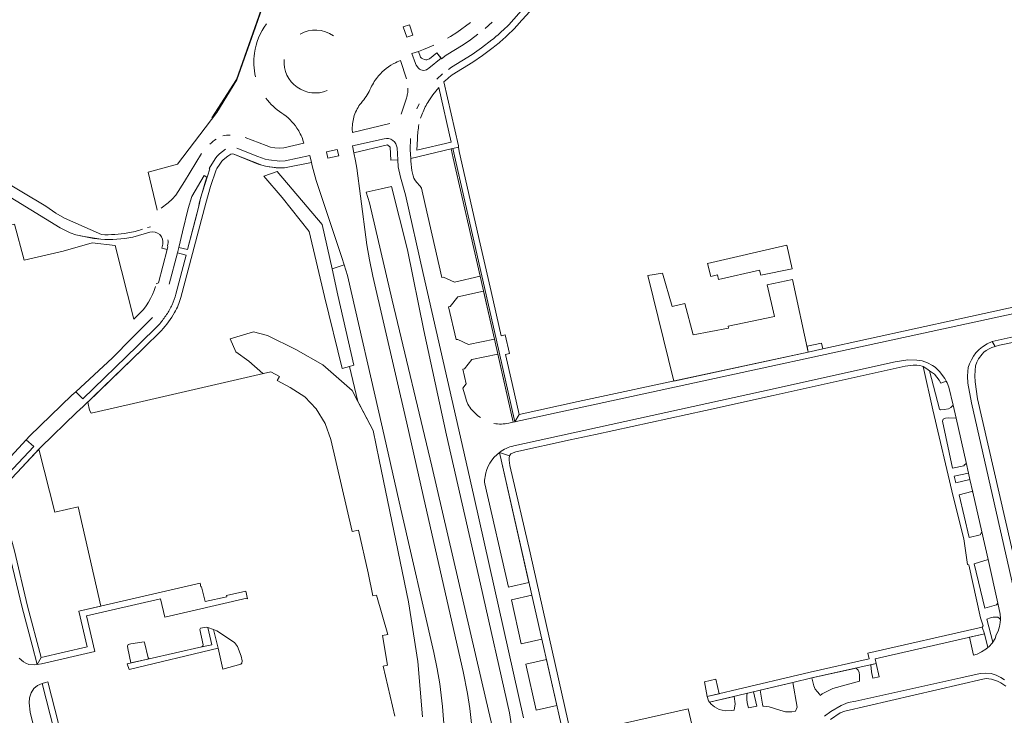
# Model space of a CAD drawing. Header units: metres. Extents: x 209813 to 223847, y 571801 to 587119.
# Tile 278 of 656: x 220478 to 220738, y 575303 to 575487. Entities that reach past the tile are written whole.
import ezdxf

# ---------------------------------------------------------------- set-up
doc = ezdxf.new("R2010")
doc.units = ezdxf.units.M
for name, color, linetype, lineweight in [('B-RO-GR-BEPLANTING_CULTUUR_BOSPLANTSOEN-GV', 8, 'Continuous', 0), ('B-RO-GR-BEPLANTING_CULTUUR_HEESTERS-GV', 8, 'Continuous', 0), ('B-RO-GR-BEPLANTING_CULTUUR_ROOS-GV', 8, 'Continuous', 0), ('B-RO-GR-GROENVOORZIENING-GV', 8, 'Continuous', 0), ('B-RO-OG-TERREIN_CULTUURSCHEIDING-GV', 8, 'Continuous', 0), ('B-RO-OG-WEG-GV', 8, 'Continuous', 0), ('B-RO-VH-VERHARDING_TEGEL-GV', 8, 'Continuous', 0)]:
    doc.layers.add(name, color=color, linetype=linetype, lineweight=lineweight)

msp = doc.modelspace()

# ---------------------------------------------------------------- linework, layer by layer
at = {"layer": 'B-RO-GR-BEPLANTING_CULTUUR_BOSPLANTSOEN-GV', "flags": 128}
for points in [[(220521.522, 575592.178), (220529.458, 575558.52), (220503.1, 575549.76), (220495.914, 575547.39), (220497.408, 575541.566), (220520.9, 575546.05), (220523.947, 575533.09), (220524.21, 575533.151), (220525.233, 575528.771), (220524.976, 575528.711), (220529.21, 575510.72), (220533.36, 575493.23), (220534.1, 575490.17), (220542.766, 575492.37), (220535.132, 575470.74), (220528.631, 575460.568), (220535.249, 575470.682), (220540.153, 575484.59), (220544.268, 575496.292), (220540.816, 575510.896), (220535.358, 575534.121), (220507.088, 575653.938)], [(220584.353, 575302.157), (220583.111, 575316.749), (220580.628, 575332.582), (220572.866, 575370.146), (220571.314, 575377.908), (220565.726, 575388.463), (220557.965, 575395.293), (220550.824, 575399.329), (220543.373, 575403.054), (220539.648, 575403.986), (220533.439, 575402.123), (220534.991, 575398.708), (220538.406, 575396.224), (220542.12, 575393), (220542.261, 575392.928), (220544.252, 575393.385), (220546.538, 575392.195), (220545.869, 575391.079), (220549.34, 575389.3), (220553.19, 575386.77), (220556.25, 575383.58), (220558.62, 575379.76), (220560.1, 575375.5), (220565.73, 575351.13), (220567.374, 575351.506), (220569.942, 575340.197), (220571.232, 575334.116), (220572.193, 575334.338), (220575.158, 575323.864), (220573.79, 575323.618), (220575.056, 575315.811), (220573.945, 575315.539), (220577, 575302.268)]]:
    msp.add_lwpolyline(points, dxfattribs=at)
at = {"layer": 'B-RO-GR-BEPLANTING_CULTUUR_HEESTERS-GV'}
for points in [[(220560.781, 575482.303, 0.2887829), (220551.951, 575482.777)], [(220547.71, 575476.002, 0.5543685), (220559.162, 575467.813)], [(220514.874, 575429.722, 0.2550764), (220512.194, 575430.331)], [(220508.909, 575408.257, 0.1379914), (220513.75, 575416.022)]]:
    msp.add_lwpolyline(points, format="xyb", dxfattribs=at)
at = {"layer": 'B-RO-GR-BEPLANTING_CULTUUR_HEESTERS-GV', "flags": 128}
for points in [[(220499.29, 575428.477), (220494.333, 575429.275), (220492.672, 575429.646), (220491.153, 575430.2), (220488.49, 575431.474), (220472.949, 575441.071)], [(220434.625, 575421.655), (220436.657, 575422.18), (220435.713, 575426.701), (220469.708, 575435.264), (220470.703, 575431.153), (220476.458, 575432.508), (220478.996, 575422.93), (220489.291, 575425.288), (220496.94, 575427.53), (220503.09, 575426.82), (220507.977, 575407.367), (220508.909, 575408.257)], [(220512.194, 575430.331), (220507.737, 575429.06)], [(220513.932, 575416.702), (220514.478, 575416.967), (220516.768, 575425.782), (220515.386, 575426.129), (220515.661, 575427.16)]]:
    msp.add_lwpolyline(points, dxfattribs=at)
for points in [[(220718.444, 575393.708), (220721.108, 575383.545), (220721.39, 575383.384), (220722.319, 575383.448), (220723.429, 575383.656), (220724.068, 575383.995), (220724.673, 575384.579), (220723.547, 575389.349), (220723.077, 575390.469), (220722.856, 575390.899), (220721.447, 575390.407), (220721.013, 575391.175), (220719.759, 575392.763)], [(220728.135, 575369.372), (220725.451, 575381.161), (220723.574, 575381.234), (220722.656, 575381.144), (220722.082, 575380.865), (220721.837, 575380.361), (220724.503, 575367.924), (220727.483, 575368.574), (220727.741, 575368.776), (220728.016, 575369.091)], [(220729.152, 575364.907), (220728.763, 575366.616), (220724.961, 575365.828), (220725.406, 575364.045)], [(220729.916, 575361.55), (220729.601, 575361.768), (220726.26, 575360.856), (220728.933, 575349.584), (220731.864, 575350.273), (220732.31, 575351.035)], [(220736.505, 575332.227), (220733.977, 575343.716), (220730.282, 575342.644), (220733.097, 575330.853), (220736.174, 575331.724)], [(220735.151, 575321.839), (220735.782, 575322.823), (220736.107, 575323.8), (220736.633, 575324.781), (220736.995, 575326.045), (220737.147, 575327.078), (220737.178, 575327.878), (220736.829, 575328.255), (220736.486, 575328.456), (220735.323, 575328.488), (220734.579, 575328.341), (220733.562, 575327.955)], [(220689.54, 575307.799), (220690.039, 575308.213), (220692.884, 575309.581), (220699.898, 575311.566), (220699.922, 575313.18), (220699.797, 575313.836), (220699.545, 575314.434), (220699.044, 575315.021), (220687.323, 575312.419), (220687.815, 575310.289), (220688.234, 575309.472), (220688.806, 575308.698), (220689.346, 575308.089)], [(220704.33, 575316.194), (220702.958, 575315.889), (220703.096, 575313.985), (220703.454, 575312.329), (220705.115, 575312.743)], [(220662.785, 575308.223), (220661.901, 575312.048), (220658.966, 575311.384), (220659.666, 575307.483)], [(220682.984, 575303.66), (220683.48, 575304.708), (220682.306, 575311.209), (220673.646, 575309.154), (220674.342, 575304.959), (220674.612, 575304.961), (220676.055, 575304.73), (220678.866, 575303.883), (220680.389, 575303.449), (220682.005, 575303.449)], [(220670.6, 575304.519), (220672.808, 575304.924), (220671.898, 575308.74), (220670.297, 575308.36), (220670.104, 575307.914), (220670.1, 575306.837), (220670.198, 575305.781)], [(220666.788, 575303.84), (220667.084, 575305.575), (220666.758, 575307.521), (220660.276, 575305.982), (220660.692, 575305.433), (220661.58, 575304.747), (220662.831, 575304.061), (220664.397, 575303.75), (220666.138, 575303.771)]]:
    msp.add_lwpolyline(points, close=True, dxfattribs=at)
at = {"layer": 'B-RO-GR-BEPLANTING_CULTUUR_ROOS-GV', "flags": 128}
msp.add_lwpolyline([(220729.06, 575323.222), (220730.079, 575318.424), (220731.065, 575318.684), (220732.214, 575319.278), (220733.382, 575320.01), (220733.864, 575320.428), (220732.965, 575324.122)], close=True, dxfattribs=at)
at = {"layer": 'B-RO-GR-GROENVOORZIENING-GV', "flags": 128}
for points in [[(220660.595, 575418.648), (220662.341, 575419.041), (220662.601, 575417.872), (220673.511, 575420.321), (220673.814, 575418.97), (220682.084, 575420.69), (220680.663, 575426.943), (220659.711, 575422.071)], [(220686.382, 575398.613), (220682.227, 575417.852), (220675.546, 575416.427), (220677.455, 575408.062), (220665.185, 575405.466), (220665.294, 575404.966), (220655.955, 575403.18), (220653.762, 575411.463), (220650.417, 575410.671), (220647.834, 575419.503), (220643.9, 575418.885), (220650.798, 575390.963)]]:
    msp.add_lwpolyline(points, close=True, dxfattribs=at)
at = {"layer": 'B-RO-OG-TERREIN_CULTUURSCHEIDING-GV', "flags": 128}
for points in [[(220545.265, 575493.042), (220542.918, 575492.408), (220535.249, 575470.682), (220529.984, 575462.021), (220519.558, 575448.371), (220511.77, 575446.19), (220514.08, 575436.649)], [(220597.063, 575485.834), (220593.465, 575483.215), (220591.776, 575482.143), (220590.917, 575481.644)], [(220600.923, 575484.28), (220602.73, 575485.942)], [(220586.172, 575476.223), (220588.154, 575477.764), (220589.356, 575476.252), (220590.581, 575477.2), (220595.056, 575479.952), (220597.058, 575481.282), (220598.968, 575482.709)], [(220587.336, 575479.847), (220584.593, 575478.702), (220583.276, 575478.19), (220583.817, 575476.672)], [(220580.084, 575470.928), (220578.523, 575475.744), (220577.662, 575475.428), (220577.168, 575475.201)], [(220582.979, 575455.043), (220582.88, 575452.016), (220591.889, 575454.136), (220588.633, 575468.657), (220587.038, 575466.662), (220585.979, 575465.064)], [(220568.476, 575464.997), (220568.094, 575464.507)], [(220578.724, 575461.565), (220580.105, 575465.848)], [(220585.08, 575463.505), (220584.485, 575462.221)], [(220566.304, 575461.268), (220566.302, 575461.261)], [(220565.773, 575457.632), (220565.835, 575456.763), (220575.702, 575459.079)], [(220537.447, 575455.434), (220543.022, 575453.258), (220544.168, 575452.866), (220545.315, 575452.647), (220546.43, 575452.564), (220547.642, 575452.706), (220552.943, 575453.892), (220552.718, 575454.716)], [(220611.09, 575301.84), (220598.05, 575360.112), (220594.387, 575376.113), (220584.524, 575419.378), (220579.837, 575440.198), (220578.508, 575444.92), (220577.941, 575447.67), (220577.787, 575449.486), (220575.977, 575449.397), (220575.764, 575452.845), (220575.061, 575453.427), (220566.193, 575451.38), (220566.633, 575449.224), (220567.004, 575447.247), (220567.914, 575439.904), (220569.581, 575427.019), (220570.3, 575423.075), (220571.244, 575418.742), (220580.155, 575379.841), (220585.146, 575357.958), (220595.116, 575314.15), (220596.249, 575308.256), (220596.856, 575304.304), (220597.302, 575300.334)], [(220515.302, 575404.343), (220510.418, 575399.569), (220495.8, 575385.353), (220496.256, 575383.242), (220496.675, 575382.495), (220506.774, 575384.786), (220542.261, 575392.928), (220542.12, 575393), (220538.406, 575396.224), (220534.991, 575398.708), (220533.439, 575402.123), (220539.648, 575403.986), (220543.373, 575403.054), (220550.824, 575399.329), (220557.965, 575395.293), (220565.726, 575388.463), (220567.279, 575385.529), (220565.022, 575394.839), (220563.097, 575394.306), (220558.465, 575413.303), (220554.385, 575430.494), (220547.19, 575439.504), (220542.358, 575445.181), (220545.882, 575446.426), (220557.819, 575432.4), (220560.423, 575420.681), (220563.665, 575421.705), (220563.035, 575423.663), (220556.207, 575444.001), (220555.166, 575447.873), (220554.949, 575448.822), (220548.315, 575447.448), (220546.834, 575447.343), (220546.352, 575447.347), (220543.823, 575447.634), (220542.832, 575447.801), (220540.914, 575448.387), (220534.403, 575451.024)], [(220515.225, 575436.724), (220517.1, 575438.152), (220518.134, 575439.071), (220519.12, 575440.131), (220521.434, 575443.798), (220525.921, 575451.197)], [(220514.08, 575436.649), (220514.204, 575436.138)], [(220519.114, 575413.965), (220521.822, 575424.311), (220519.514, 575424.873), (220517.323, 575416.564)], [(220512.908, 575407.757), (220507.42, 575402.282), (220502.309, 575397.095), (220492.616, 575388.155), (220494.507, 575386.23), (220508.89, 575400.201), (220514.881, 575406.136)], [(220607.143, 575379.845), (220608.363, 575380.109), (220604.306, 575398.1), (220597.408, 575396.634), (220595.427, 575394.236), (220594.996, 575394.097), (220595.882, 575390.216), (220595.041, 575389.101), (220595.682, 575386.708), (220595.96, 575385.77)], [(220612.505, 575337.673), (220604.711, 575372.071)], [(220600.839, 575363.763), (220607.076, 575336.446), (220612.505, 575337.673)], [(220477.669, 575317.671), (220478.769, 575316.652), (220479.469, 575316.299), (220480.235, 575316.007), (220481.822, 575315.921), (220482.41, 575315.996), (220481.109, 575321.042), (220478.458, 575331.051), (220474.918, 575345.78)]]:
    msp.add_lwpolyline(points, dxfattribs=at)
at = {"layer": 'B-RO-OG-TERREIN_CULTUURSCHEIDING-GV'}
for points in [[(220539.87, 575477.749, -0.1242207), (220543.065, 575485.444)], [(220540.193, 575471.485, -0.0968759), (220539.87, 575477.749)], [(220583.817, 575476.672, 0.2076471), (220585.263, 575475.982)], [(220577.168, 575475.201, 0.100091), (220572.725, 575471.736)], [(220572.725, 575471.736, 0.0701073), (220570.684, 575468.517)], [(220570.684, 575468.517, -0.0607652), (220568.476, 575464.997)], [(220580.374, 575466.958, 0.0473072), (220580.485, 575468.46)], [(220547.098, 575461.871, -0.0866071), (220542.918, 575465.821)], [(220580.105, 575465.848, 0.0352483), (220580.374, 575466.958)], [(220568.094, 575464.507, 0.087688), (220566.304, 575461.268)], [(220551.122, 575457.9, 0.1041864), (220547.098, 575461.871)], [(220566.302, 575461.261, 0.0495569), (220565.898, 575459.445)], [(220552.718, 575454.716, 0.0627838), (220551.122, 575457.9)], [(220565.898, 575459.445, 0.0390899), (220565.773, 575457.632)], [(220583.4, 575458.809, 0.0316189), (220582.979, 575455.043)], [(220528.103, 575453.643, -0.0229148), (220529.762, 575454.995)], [(220531.56, 575455.833, -0.0765021), (220533.43, 575456.062)], [(220534.403, 575451.024, 0.1719006), (220533.686, 575450.993)], [(220520.415, 575413.03, -0.0592806), (220518.787, 575409.099)], [(220516.658, 575408.538, 0.0497135), (220518.109, 575411.158)], [(220514.881, 575406.136, 0.0192736), (220516.658, 575408.538)], [(220595.96, 575385.77, 0.0667026), (220596.857, 575384.014)], [(220596.857, 575384.014, 0.0823741), (220599.673, 575381.296)], [(220603.24, 575379.765, 0.109671), (220607.143, 575379.845)], [(220604.711, 575372.071, 0.1951939), (220600.877, 575365.699)], [(220600.877, 575365.699, 0.0898218), (220600.839, 575363.763)]]:
    msp.add_lwpolyline(points, format="xyb", dxfattribs=at)
at = {"layer": 'B-RO-OG-TERREIN_CULTUURSCHEIDING-GV', "flags": 128}
for points in [[(220589.893, 575418.482), (220592.765, 575417.124), (220599.585, 575418.71), (220592.485, 575449.959), (220591.948, 575452.373), (220581.235, 575449.871), (220581.264, 575449.102), (220581.544, 575446.692), (220581.833, 575445.231), (220582.061, 575444.649), (220582.311, 575444.174), (220582.756, 575443.622), (220583.75, 575442.561), (220584.111, 575441.996), (220585.069, 575437.687), (220589.47, 575418.364)], [(220520.831, 575430.464), (220519.873, 575426.323), (220522.196, 575425.776), (220525.196, 575437.249), (220525.302, 575438.001), (220526.93, 575443.811), (220527.312, 575444.926), (220526.619, 575445.363), (220523.372, 575439.831), (220522.345, 575436.655)], [(220573.423, 575441.811), (220576.147, 575442.424), (220580.392, 575425.642), (220584.672, 575404.34), (220590.663, 575376.677), (220599.643, 575337.195), (220607.321, 575303.22), (220608.893, 575293.504), (220610.885, 575285.007), (220613.603, 575274.539), (220618.888, 575250.581), (220620.412, 575244.662), (220618.369, 575242.764), (220616.198, 575242.59), (220615.284, 575245.16), (220612.796, 575256.714), (220601.161, 575306.414), (220586.794, 575368.453), (220576.312, 575412.384), (220570.365, 575438.153), (220569.452, 575440.917)], [(220591.651, 575410.728), (220591.228, 575410.611), (220593.21, 575401.962), (220593.661, 575401.975), (220596.504, 575400.631), (220603.412, 575402.06), (220600.5, 575414.761), (220593.677, 575413.203)], [(220470.003, 575361.511), (220476.045, 575367.787), (220481.503, 575373.662), (220479.549, 575375.452), (220468.299, 575363.34), (220468.892, 575362.767)], [(220483.492, 575317.807), (220495.667, 575320.636), (220493.476, 575330.061), (220499.253, 575331.393), (220493.274, 575357.696), (220487.115, 575356.254), (220482.884, 575372.945), (220477.126, 575366.747), (220470.952, 575360.344), (220472.421, 575358.066), (220473.916, 575355.039), (220476.389, 575346.078), (220479.909, 575331.432)], [(220615.902, 575322.683), (220613.271, 575334.296), (220607.838, 575333.068), (220610.46, 575321.453)], [(220527.562, 575325.797), (220527.112, 575325.831), (220525.607, 575325.547), (220525.483, 575325.251), (220526.327, 575321.137), (220526.28, 575320.901), (220525.982, 575320.624), (220528.59, 575321.172)], [(220530.264, 575320.284), (220531.549, 575314.745), (220536.287, 575316.046), (220536.56, 575316.311), (220536.608, 575316.91), (220536.382, 575318.183), (220535.429, 575320.762), (220534.629, 575321.77), (220529.941, 575324.917), (220529.065, 575325.253)], [(220510.8, 575321.808), (220510.706, 575321.975), (220507.205, 575321.47), (220506.471, 575321.261), (220506.327, 575320.79), (220506.394, 575320.237), (220507.211, 575316.398), (220512.024, 575317.503), (220511.744, 575317.715)], [(220619.885, 575305.107), (220617.122, 575317.299), (220611.675, 575316.065), (220614.427, 575303.874)], [(220473.217, 575261.858), (220477.573, 575259.367), (220491.038, 575282.319), (220483.774, 575310.922), (220482.5, 575310.435), (220481.58, 575309.631), (220480.872, 575308.469), (220480.397, 575307.185), (220480.333, 575305.847), (220480.602, 575303.395), (220483.257, 575292.636), (220483.702, 575289.889), (220483.882, 575287.716), (220483.843, 575284.099), (220483.174, 575280.693), (220482.654, 575278.897), (220481.075, 575275.602), (220478.646, 575271.049), (220477.095, 575268.178), (220473.682, 575262.775)], [(220627.296, 575281.108), (220627.646, 575281.005), (220658.39, 575288.096), (220654.608, 575304.206), (220623.634, 575297.25)]]:
    msp.add_lwpolyline(points, close=True, dxfattribs=at)
at = {"layer": 'B-RO-OG-WEG-GV', "flags": 128}
msp.add_lwpolyline([(220590.569, 575292.443), (220589.603, 575304.852), (220588.908, 575310.819), (220588.238, 575314.786), (220587.311, 575319.131), (220578.607, 575357.074), (220573.736, 575378.505), (220564.465, 575418.855), (220563.665, 575421.705), (220560.423, 575420.681), (220561.978, 575413.68), (220566.223, 575395.171), (220565.022, 575394.839), (220567.279, 575385.529), (220571.314, 575377.908), (220572.866, 575370.146), (220580.628, 575332.582), (220583.111, 575316.749), (220584.353, 575302.157)], dxfattribs=at)
at = {"layer": 'B-RO-VH-VERHARDING_TEGEL-GV', "flags": 128}
for points in [[(220726.687, 575533.364), (220708.461, 575529.357), (220703.634, 575528.087), (220695.036, 575525.101), (220678.494, 575519.5), (220656.387, 575512.04), (220644.376, 575508.004), (220631.083, 575503.528), (220625.711, 575501.572), (220624.399, 575500.925), (220620.956, 575498.859), (220617.707, 575496.497), (220616.162, 575495.204), (220615.443, 575494.513), (220611.136, 575489.711), (220607.162, 575485.24), (220605.701, 575483.839)], [(220609.861, 575485.58), (220615.422, 575491.834), (220616.722, 575493.273), (220618.067, 575494.492), (220620.362, 575496.264), (220623.574, 575498.392), (220626.398, 575499.928), (220628.031, 575500.524), (220630.377, 575493.641), (220646.533, 575499.148), (220644.151, 575506.107), (220649.418, 575507.914), (220695.446, 575523.419)], [(220606.919, 575482.541), (220608.412, 575483.972)], [(220602.703, 575481.219), (220599.977, 575479.101), (220597.52, 575477.375), (220592.047, 575474.001), (220591.214, 575473.439)], [(220583.817, 575476.672), (220583.276, 575478.19), (220581.545, 575477.593), (220582.484, 575474.952), (220582.691, 575474.561), (220583.27, 575473.734)], [(220592.21, 575471.963), (220597.627, 575475.323), (220600.225, 575477.072), (220602.686, 575478.923), (220603.826, 575479.838)], [(220586.059, 575473.79), (220589.267, 575476.362), (220588.154, 575477.764), (220586.172, 575476.223)], [(220589.612, 575472.222), (220588.132, 575470.815)], [(220592.354, 575452.468), (220593.843, 575452.816), (220593.872, 575453.166), (220590.026, 575470.147), (220590.516, 575470.593)], [(220583.471, 575464.308), (220582.854, 575462.977)], [(220574.212, 575455.088), (220565.81, 575453.171), (220566.193, 575451.38)], [(220581.183, 575455.13), (220581.079, 575452.1), (220581.235, 575449.871), (220591.948, 575452.373)], [(220532.265, 575452.287), (220530.655, 575451.051), (220529.969, 575450.413), (220529.461, 575449.782), (220527.886, 575447.22), (220528.07, 575447.136), (220525.644, 575439.374), (220525.374, 575437.997), (220524.528, 575434.735), (220522.196, 575425.776), (220519.873, 575426.323), (220519.514, 575424.873), (220521.822, 575424.311), (220519.114, 575413.965)], [(220534.403, 575451.024), (220541.862, 575448.066), (220542.832, 575447.801), (220545.601, 575447.419), (220546.352, 575447.347), (220547.838, 575447.392), (220548.315, 575447.448), (220554.949, 575448.822), (220554.537, 575450.618), (220547.99, 575449.254), (220546.589, 575449.13), (220543.689, 575449.497), (220542.733, 575449.711), (220540.831, 575450.369), (220535.272, 575452.621)], [(220566.193, 575451.38), (220575.061, 575453.427), (220575.764, 575452.845), (220575.977, 575449.397), (220577.787, 575449.486), (220577.597, 575452.644)], [(220686.382, 575398.613), (220625.518, 575385.534), (220609.887, 575382.127), (220608.72, 575380.19), (220603.831, 575402.147), (220600.012, 575418.807), (220592.354, 575452.468), (220591.948, 575452.373), (220592.485, 575449.959), (220599.585, 575418.71), (220603.412, 575402.06), (220608.363, 575380.109), (220755.429, 575412.032), (220755.053, 575413.698), (220726.469, 575407.395), (220690.222, 575399.454)], [(220609.887, 575382.127), (220608.017, 575390.328), (220606.338, 575398.001), (220607.325, 575398.287), (220606.212, 575403.163), (220605.188, 575402.897), (220602.539, 575414.691), (220599.625, 575427.265), (220594.065, 575451.729), (220593.843, 575452.816)], [(220520.415, 575413.03), (220527.077, 575438.022), (220528.281, 575442.412), (220529.801, 575446.888), (220529.957, 575447.186), (220530.701, 575448.373), (220531.307, 575449.155), (220531.655, 575449.517), (220532.837, 575450.456), (220533.686, 575450.993)], [(220499.47, 575429.726), (220489.695, 575434.075), (220487.395, 575435.4), (220484.753, 575437.271), (220472.361, 575444.541), (220469.909, 575445.79), (220467.34, 575446.679), (220466.218, 575445.17), (220467.847, 575445.088), (220467.233, 575444.274), (220466.242, 575443.259), (220467.677, 575443.621), (220468.668, 575443.491), (220469.192, 575443.355), (220471.478, 575442.057), (220472.949, 575441.071), (220488.49, 575431.474), (220491.153, 575430.2), (220492.672, 575429.646), (220497.454, 575428.69), (220499.29, 575428.477)], [(220515.661, 575427.16), (220515.386, 575426.129), (220516.768, 575425.782), (220516.97, 575426.558), (220516.932, 575426.735)], [(220514.881, 575406.136), (220508.89, 575400.201), (220494.507, 575386.23), (220492.616, 575388.155), (220491.581, 575387.201), (220480.425, 575376.396), (220479.549, 575375.452)], [(220479.549, 575375.452), (220481.503, 575373.662), (220476.045, 575367.787), (220470.003, 575361.511), (220470.952, 575360.344), (220477.126, 575366.747), (220483.385, 575373.484), (220492.852, 575382.655), (220494.618, 575384.209), (220510.418, 575399.569), (220515.302, 575404.343)], [(220735.02, 575401.456), (220733.705, 575400.806), (220732.486, 575400.051), (220731.594, 575399.321), (220730.719, 575398.391), (220730.1, 575397.576), (220729.522, 575396.558), (220729.046, 575395.562), (220728.707, 575394.561), (220728.564, 575393.464), (220728.492, 575392.228), (220728.596, 575390.383), (220729.512, 575385.213), (220742.615, 575327.607)], [(220744.32, 575328.631), (220731.156, 575386.277), (220730.477, 575390.761), (220730.413, 575392.379), (220730.478, 575393.742), (220730.65, 575394.95), (220730.963, 575395.939), (220731.386, 575396.825), (220732.348, 575398.09), (220732.855, 575398.572), (220733.462, 575399.049), (220734.218, 575399.484), (220734.956, 575399.806), (220735.845, 575400.122)], [(220718.444, 575393.708), (220719.759, 575392.763), (220721.013, 575391.175), (220721.447, 575390.407), (220722.856, 575390.899), (220722.459, 575391.67), (220721.076, 575393.477), (220720.488, 575394.138), (220719.919, 575394.635), (220719.272, 575395.086), (220717.909, 575395.79), (220716.462, 575396.271), (220715.768, 575396.435), (220715.082, 575396.512), (220712.717, 575396.565), (220709.402, 575396.016), (220674, 575388.172), (220627.042, 575377.898), (220608.483, 575373.81)], [(220677.085, 575387.112), (220712.026, 575394.863), (220714.142, 575395.183), (220715.055, 575395.173), (220715.854, 575395.105), (220716.462, 575394.944), (220716.746, 575394.801)], [(220732.965, 575324.122), (220733.864, 575320.428), (220734.237, 575320.753), (220735.022, 575321.637), (220735.151, 575321.839), (220733.562, 575327.955), (220734.579, 575328.341), (220735.323, 575328.488), (220736.486, 575328.456), (220736.829, 575328.255), (220737.178, 575327.878), (220737.188, 575328.141), (220737.108, 575329.321), (220736.505, 575332.227), (220736.174, 575331.724), (220733.097, 575330.853), (220730.282, 575342.644), (220733.977, 575343.716), (220732.31, 575351.035), (220731.864, 575350.273), (220728.933, 575349.584), (220726.26, 575360.856), (220729.601, 575361.768), (220729.916, 575361.55), (220729.152, 575364.907), (220725.406, 575364.045), (220724.961, 575365.828), (220728.763, 575366.616), (220728.135, 575369.372), (220728.016, 575369.091), (220727.741, 575368.776), (220727.483, 575368.574), (220724.503, 575367.924), (220721.837, 575380.361), (220722.082, 575380.865), (220722.656, 575381.144), (220723.574, 575381.234), (220725.451, 575381.161), (220724.673, 575384.579), (220724.068, 575383.995), (220723.429, 575383.656), (220722.319, 575383.448), (220721.39, 575383.384), (220721.108, 575383.545), (220718.444, 575393.708), (220717.737, 575394.231), (220716.746, 575394.801), (220719.359, 575383.324), (220724.664, 575360.379), (220727.515, 575349.187), (220728.469, 575342.401), (220728.804, 575342.326), (220731.947, 575328.292), (220732.618, 575326.2), (220732.391, 575325.821)], [(220604.711, 575372.071), (220607.354, 575371.196), (220607.749, 575371.682), (220608.35, 575372.009), (220609.011, 575372.259), (220623.38, 575375.395), (220630.135, 575376.845), (220659.169, 575383.175), (220677.085, 575387.112)], [(220604.711, 575372.071), (220625.332, 575281.069), (220633.983, 575244.484), (220635.097, 575239.269), (220638.122, 575226.743), (220639.285, 575220.5), (220639.566, 575218.035), (220642.527, 575205.642)], [(220627.296, 575281.108), (220623.634, 575297.25), (220612.793, 575345.529), (220607.444, 575368.638), (220607.235, 575370.036), (220607.256, 575370.586), (220607.354, 575371.196)], [(220470.003, 575361.511), (220468.892, 575362.767), (220468.299, 575363.34), (220467.293, 575362.227), (220467.81, 575361.727), (220469.525, 575359.79), (220471.112, 575357.329), (220472.521, 575354.477), (220474.918, 575345.78), (220478.458, 575331.051), (220481.109, 575321.042), (220482.41, 575315.996), (220483.492, 575317.807), (220479.909, 575331.432), (220476.389, 575346.078), (220473.916, 575355.039), (220472.421, 575358.066), (220470.952, 575360.344)], [(220482.41, 575315.996), (220483.57, 575316.129), (220497.647, 575319.402), (220495.456, 575328.824), (220515.065, 575333.347), (220516.198, 575328.478), (220537.871, 575333.479), (220538.079, 575333.358), (220537.646, 575335.386), (220532.52, 575334.244), (220532.607, 575333.836), (220526.828, 575332.61), (220525.927, 575336.516), (220525.733, 575336.475), (220525.525, 575337.453), (220493.476, 575330.061), (220495.667, 575320.636), (220483.492, 575317.807)], [(220738.318, 575311.918), (220737.351, 575312.494), (220736.11, 575313.105), (220734.725, 575313.559), (220733.126, 575313.671), (220731.859, 575313.619), (220726.754, 575312.413), (220698.981, 575306.266), (220696.924, 575305.869), (220695.118, 575305.137), (220692.327, 575303.554), (220690.688, 575302.277)], [(220692.284, 575301.452), (220694.805, 575303.196), (220696.063, 575303.648), (220732.503, 575312.129), (220733.459, 575312.23), (220734.11, 575312.218), (220734.819, 575312.103), (220736.465, 575311.589), (220737.312, 575311.143), (220738.605, 575310.254)]]:
    msp.add_lwpolyline(points, dxfattribs=at)
for points in [[(220580.167, 575481.948), (220581.784, 575482.489), (220580.865, 575485.222), (220579.271, 575484.696)], [(220559.31, 575449.916), (220562.174, 575450.576), (220561.785, 575452.219), (220558.941, 575451.576)], [(220777.731, 575409.003), (220787.711, 575411.129), (220802.553, 575414.792), (220817.873, 575417.847), (220819.577, 575417.895), (220820.603, 575418.193), (220821.783, 575418.273), (220820.927, 575420.256), (220819.973, 575420.046), (220818.73, 575419.63), (220792.849, 575414.162), (220786.883, 575412.739), (220766.075, 575408.278), (220749.279, 575404.603), (220735.02, 575401.456), (220735.845, 575400.122), (220736.959, 575400.443), (220750.755, 575403.256)], [(220690.222, 575399.454), (220689.845, 575401.002), (220686.04, 575400.16), (220686.382, 575398.613)], [(220529.065, 575325.253), (220527.562, 575325.797), (220528.59, 575321.172), (220525.982, 575320.624), (220512.024, 575317.503), (220506.244, 575316.177), (220506.73, 575314.651), (220530.264, 575320.284)], [(220682.306, 575311.209), (220687.323, 575312.419), (220704.33, 575316.194), (220704.042, 575317.457), (220732.965, 575324.122), (220732.391, 575325.821), (220702.161, 575318.971), (220702.51, 575317.429), (220686.917, 575313.968), (220682.038, 575312.79), (220659.666, 575307.483), (220659.989, 575306.361), (220660.276, 575305.982)], [(220476.56, 575257.756), (220472.978, 575251.619), (220470.228, 575250.907), (220470.213, 575250.056), (220471.014, 575248.739), (220471.435, 575248.285), (220471.982, 575247.863), (220472.671, 575247.536), (220473.689, 575247.296), (220474.886, 575247.163), (220476.202, 575247.2), (220477.338, 575247.444), (220479.344, 575248.071), (220477.444, 575256.058), (220492.758, 575282.116), (220485.251, 575311.384), (220484.584, 575311.232), (220483.774, 575310.922), (220491.038, 575282.319), (220477.573, 575259.367), (220473.217, 575261.858), (220472.355, 575260.232)]]:
    msp.add_lwpolyline(points, close=True, dxfattribs=at)
at = {"layer": 'B-RO-VH-VERHARDING_TEGEL-GV'}
for points in [[(220605.701, 575483.839, -0.0177674), (220602.703, 575481.219)], [(220608.412, 575483.972, 0.0184768), (220609.861, 575485.58)], [(220603.826, 575479.838, 0.0178857), (220606.919, 575482.541)], [(220586.172, 575476.223, -0.1328191), (220585.263, 575475.982)], [(220583.27, 575473.734, 0.4280758), (220586.059, 575473.79)], [(220590.516, 575470.593, -0.0282354), (220592.21, 575471.963)], [(220585.08, 575463.505, -0.0254181), (220585.979, 575465.064)], [(220583.837, 575460.556, -0.03098), (220584.485, 575462.221)], [(220577.597, 575452.644, 0.4618995), (220574.212, 575455.088)], [(220510.273, 575431.116, -0.0366576), (220506.391, 575430.168)], [(220512.423, 575431.729, 0.049491), (220511.648, 575431.566)], [(220499.29, 575428.477, 0.0690248), (220507.737, 575429.06)], [(220506.391, 575430.168, -0.0598415), (220499.47, 575429.726)], [(220514.874, 575429.722, -0.23051), (220515.661, 575427.16)], [(220516.932, 575426.735, 0.0959198), (220516.992, 575428.363)], [(220519.114, 575413.965, -0.0528163), (220518.109, 575411.158)], [(220515.302, 575404.343, 0.0480965), (220518.787, 575409.099)], [(220608.483, 575373.81, 0.1061877), (220604.711, 575372.071)]]:
    msp.add_lwpolyline(points, format="xyb", dxfattribs=at)

doc.saveas('drawing.dxf')
